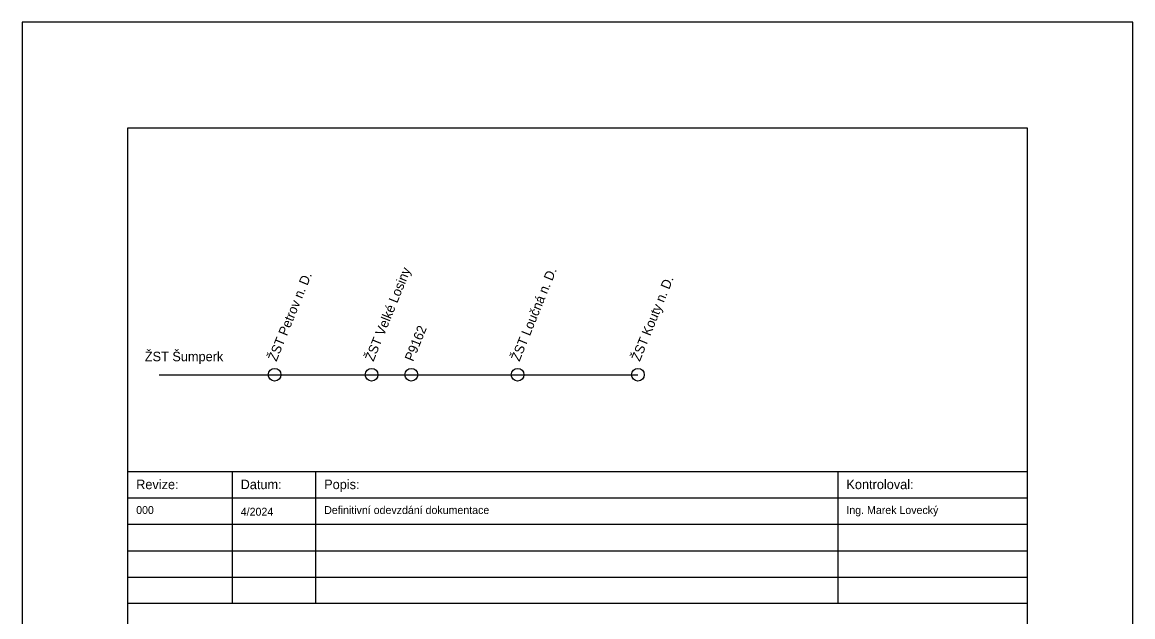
# Model space of a CAD drawing. Extents: x 1391 to 5528, y -6194 to 565.
# Drawn here: x 3925.6 to 4135.6, y -4498.5 to -4386 of the extents above; entities that cross this region are included whole.
import ezdxf

# ---------------------------------------------------------------- set-up
doc = ezdxf.new("R2010")
doc.units = 0
for name, color, linetype in [('Default', 7, 'Continuous'), ('Vrstva 1', 7, 'Continuous'), ('Vrstva 11', 7, 'Continuous'), ('Vrstva 4', 7, 'Continuous'), ('Vrstva 7', 7, 'Continuous')]:
    doc.layers.add(name, color=color, linetype=linetype)

msp = doc.modelspace()

# ---------------------------------------------------------------- linework, layer by layer
at = {"layer": 'Default'}
msp.add_lwpolyline([(3925.56, -4683.03), (4135.56, -4683.03), (4135.56, -4386.03), (3925.56, -4386.03)], close=True, dxfattribs=at)
at = {"layer": 'Vrstva 1'}
msp.add_lwpolyline([(3945.56, -4406.03), (4115.56, -4406.03), (4115.56, -4666.03), (3945.56, -4666.03)], close=True, dxfattribs=at)
at = {"layer": 'Vrstva 11'}
msp.add_lwpolyline([(3951.49, -4452.74), (4041.99, -4452.74)], dxfattribs=at)
for centre in [(3973.28, -4452.74), (3991.63, -4452.74), (3991.63, -4452.74), (3999.14, -4452.74), (4019.24, -4452.74), (4019.24, -4452.74), (4041.99, -4452.74), (4041.99, -4452.74)]:
    msp.add_circle(centre, 1.2, dxfattribs=at)
at = {"layer": 'Vrstva 4'}
for p, q in [((3965.31, -4496.03), (3965.31, -4471.03)), ((3981.11, -4496.03), (3981.11, -4471.03)), ((4079.86, -4496.03), (4079.86, -4471.03)), ((3945.56, -4476.03), (4115.56, -4476.03)), ((3945.56, -4481.03), (4115.56, -4481.03)), ((3945.56, -4486.03), (4115.56, -4486.03)), ((3945.56, -4491.03), (4115.56, -4491.03))]:
    msp.add_line(p, q, dxfattribs=at)
msp.add_lwpolyline([(3945.56, -4471.03), (4115.56, -4471.03), (4115.56, -4496.03), (3945.56, -4496.03)], close=True, dxfattribs=at)

# ---------------------------------------------------------------- texts
for s, height, p in [('Revize:', 1.8, (3947.11, -4474.38)), ('Datum:', 1.8, (3966.86, -4474.38)), ('Popis:', 1.8, (3982.66, -4474.38)), ('Kontroloval:', 1.8, (4081.41, -4474.38)), ('000', 1.5, (3947.11, -4479.08)), ('4/2024', 1.5, (3966.89, -4479.4)), ('Definitivní odevzdání dokumentace', 1.5, (3982.66, -4479.08)), ('Ing. Marek Lovecký', 1.5, (4081.41, -4479.08))]:
    msp.add_text(s, height=height, dxfattribs=at).set_placement(p)
at = {"layer": 'Vrstva 7'}
for s, p in [('ŽST Velké Losiny', (3991.97, -4450.34)), ('ŽST Loučná n. D.', (4019.58, -4450.34)), ('ŽST Petrov n. D.', (3973.63, -4450.34)), ('ŽST Kouty n. D.', (4042.34, -4450.34)), ('P9162', (3999.48, -4450.34))]:
    msp.add_text(s, height=1.8, rotation=67.8731, dxfattribs=at).set_placement(p)
msp.add_text('ŽST Šumperk', height=1.8, dxfattribs=at).set_placement((3948.74, -4450.18))

doc.saveas('drawing.dxf')
